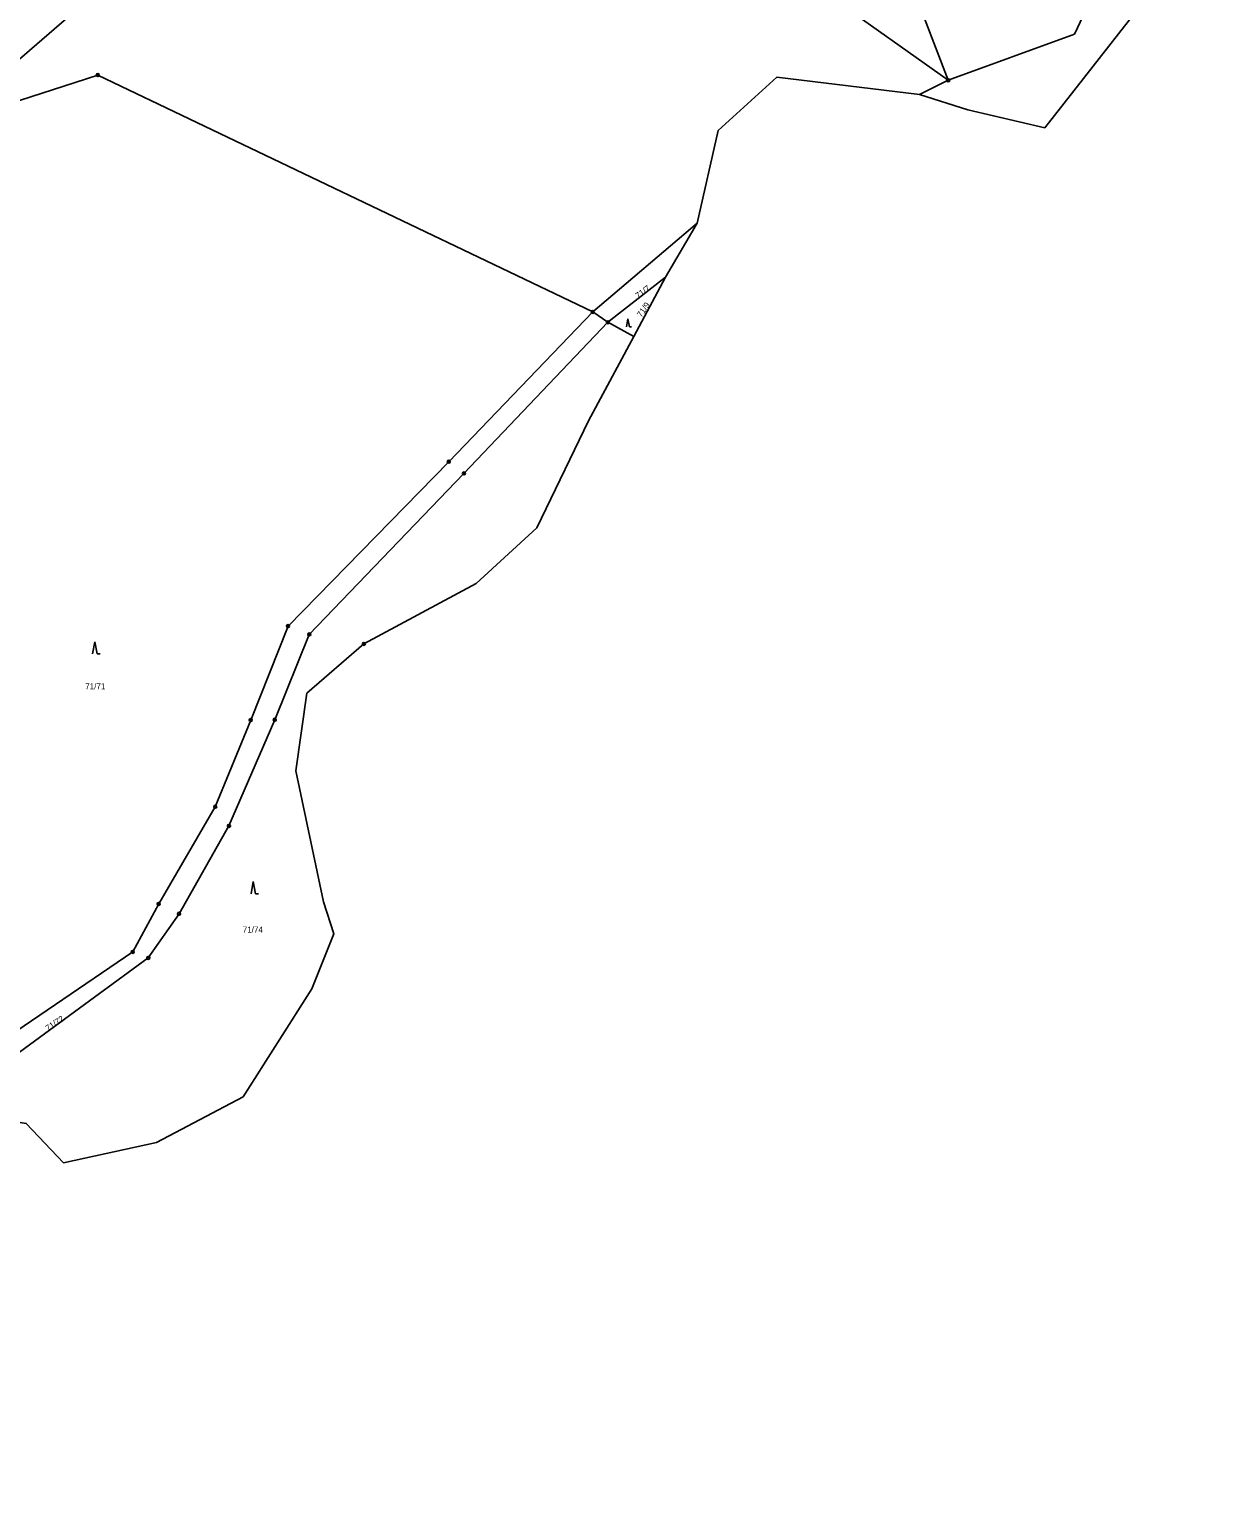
# Model space of a CAD drawing. Extents: x -745926 to -742978, y -968282 to -965689.
# Drawn here: x -743626.1 to -743427.1, y -967400.8 to -967156.2 of the extents above; entities that cross this region are included whole.
import ezdxf

# ---------------------------------------------------------------- set-up
doc = ezdxf.new("R2010")
doc.units = 0
for name, color, linetype in [('Hranice parcel', 7, 'Continuous'), ('Parcelní čísla', 7, 'Continuous'), ('Značky bodu BP', 7, 'Continuous'), ('Značky kultur', 7, 'Continuous')]:
    doc.layers.add(name, color=color, linetype=linetype)

msp = doc.modelspace()

# ---------------------------------------------------------------- linework, layer by layer
at = {"layer": 'Hranice parcel'}
for p, q in [((-743473.63, -967164.64), (-743545.07, -967113.96)), ((-743436.12, -967145.1), (-743457.61, -967172.51)), ((-743640.49, -967172.08), (-743614.79, -967163.77)), ((-743614.79, -967163.77), (-743532.63, -967203.09)), ((-743478.4, -967167.02), (-743473.63, -967164.64)), ((-743532.63, -967203.09), (-743515.31, -967188.38)), ((-743520.55, -967197.33), (-743515.31, -967188.38)), ((-743530.13, -967204.81), (-743520.55, -967197.33)), ((-743525.83, -967207.16), (-743520.55, -967197.33)), ((-743532.63, -967203.09), (-743530.13, -967204.81)), ((-743530.13, -967204.81), (-743525.83, -967207.16)), ((-743533.35, -967221.17), (-743525.83, -967207.16))]:
    msp.add_line(p, q, dxfattribs=at)
for points in [[(-743473.63, -967164.64), (-743452.7, -967157.01), (-743434.33, -967118.06), (-743432.06, -967102.51), (-743427.12, -967082.69), (-743429.39, -967081.34)], [(-743522.83, -967105.29), (-743505.72, -967138.99), (-743483.32, -967139.34), (-743473.63, -967164.64)], [(-743582.53, -967115.35), (-743596.26, -967133.82), (-743640.49, -967172.08)], [(-743515.31, -967188.38), (-743511.83, -967172.98), (-743502.11, -967164.14), (-743478.4, -967167.02)], [(-743457.61, -967172.51), (-743470.37, -967169.56), (-743478.4, -967167.02)], [(-743688.56, -967400.76), (-743676.45, -967384.29), (-743668.51, -967368.35), (-743661.51, -967352.98), (-743653, -967343.19), (-743636.09, -967327.77), (-743608.98, -967309.34), (-743604.68, -967301.37), (-743595.3, -967285.25), (-743589.41, -967270.86), (-743583.21, -967255.26), (-743556.54, -967227.96), (-743532.63, -967203.09)], [(-743674.65, -967387.78), (-743665.68, -967370.23), (-743655.91, -967352.83), (-743649.54, -967344.83), (-743635.08, -967331.28), (-743606.4, -967310.35), (-743601.3, -967303), (-743593.02, -967288.42), (-743585.41, -967270.8), (-743579.68, -967256.65), (-743554.03, -967229.92), (-743530.13, -967204.81)], [(-743632.93, -967336.77), (-743626.65, -967337.83), (-743620.47, -967344.34), (-743605.07, -967340.97), (-743590.67, -967333.41), (-743579.28, -967315.49), (-743575.59, -967306.36), (-743577.33, -967301.01), (-743581.94, -967279.31), (-743580.11, -967266.41), (-743570.62, -967258.21), (-743552, -967248.2), (-743541.92, -967238.96), (-743533.35, -967221.17)]]:
    msp.add_lwpolyline(points, dxfattribs=at)
at = {"layer": 'Značky bodu BP'}
for centre, radius in [((-743614.79, -967163.77), 0.25), ((-743614.79, -967163.77), 0.0152), ((-743473.63, -967164.64), 0.25), ((-743473.63, -967164.64), 0.0152), ((-743532.63, -967203.09), 0.25), ((-743532.63, -967203.09), 0.0152), ((-743530.13, -967204.81), 0.25), ((-743530.13, -967204.81), 0.0152), ((-743556.54, -967227.96), 0.25), ((-743556.54, -967227.96), 0.0152), ((-743554.03, -967229.92), 0.25), ((-743554.03, -967229.92), 0.0152), ((-743583.21, -967255.26), 0.25), ((-743583.21, -967255.26), 0.0152), ((-743579.68, -967256.65), 0.25), ((-743579.68, -967256.65), 0.0152), ((-743570.62, -967258.21), 0.25), ((-743570.62, -967258.21), 0.0152), ((-743589.41, -967270.86), 0.25), ((-743589.41, -967270.86), 0.0152), ((-743585.41, -967270.8), 0.25), ((-743585.41, -967270.8), 0.0152), ((-743595.3, -967285.25), 0.25), ((-743595.3, -967285.25), 0.0152), ((-743593.02, -967288.42), 0.25), ((-743593.02, -967288.42), 0.0152), ((-743604.68, -967301.37), 0.25), ((-743604.68, -967301.37), 0.0152), ((-743601.3, -967303), 0.25), ((-743601.3, -967303), 0.0152), ((-743608.98, -967309.34), 0.25), ((-743608.98, -967309.34), 0.0152), ((-743606.4, -967310.35), 0.25), ((-743606.4, -967310.35), 0.0152)]:
    msp.add_circle(centre, radius, dxfattribs=at)
at = {"layer": 'Značky kultur'}
for p, q in [((-743526.8, -967204.22), (-743527.05, -967205.56)), ((-743526.55, -967205.56), (-743526.8, -967204.22)), ((-743526.55, -967205.56), (-743526.21, -967205.56)), ((-743615.26, -967257.85), (-743615.64, -967259.85)), ((-743614.89, -967259.85), (-743615.26, -967257.85)), ((-743614.89, -967259.85), (-743614.39, -967259.85)), ((-743588.99, -967297.68), (-743589.36, -967299.68)), ((-743588.61, -967299.68), (-743588.99, -967297.68)), ((-743588.61, -967299.68), (-743588.12, -967299.68))]:
    msp.add_line(p, q, dxfattribs=at)

# ---------------------------------------------------------------- texts
at = {"layer": 'Parcelní čísla'}
for s, rotation, p in [('71/7', 36, (-743525.12, -967200.94)), ('71/9', 55, (-743524.58, -967204.07)), ('71/72', 34, (-743623.05, -967322.56))]:
    msp.add_text(s, height=1, rotation=rotation, dxfattribs=at).set_placement(p)
for s, p in [('71/71', (-743616.87, -967265.74)), ('71/74', (-743590.73, -967306.13))]:
    msp.add_text(s, height=1, dxfattribs=at).set_placement(p)

doc.saveas('drawing.dxf')
